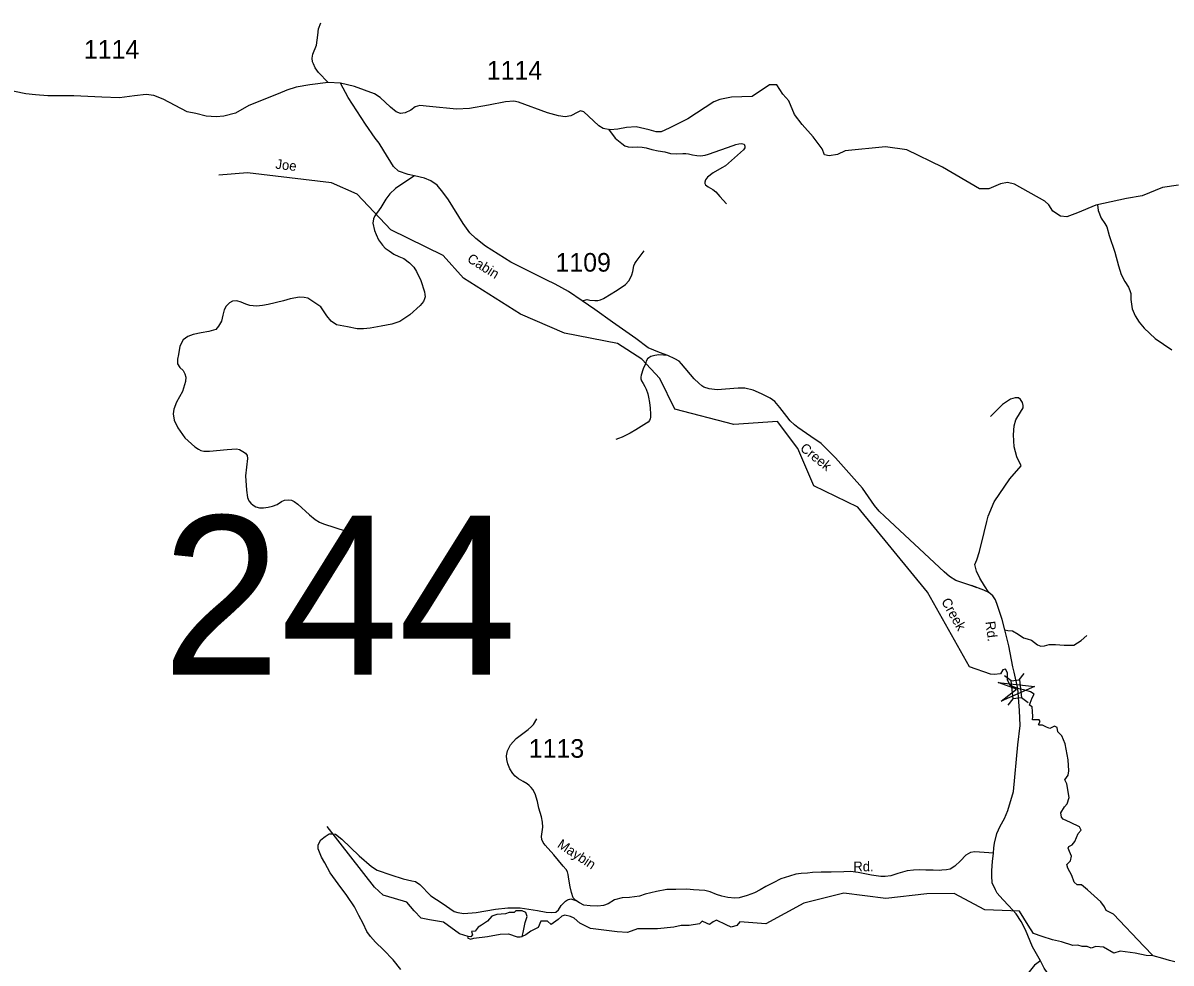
# Model space of a CAD drawing. Extents: x 884530 to 1028605, y 526725 to 653634.
# Drawn here: x 949435 to 957143, y 552684 to 558994 of the extents above; entities that cross this region are included whole.
import ezdxf

# ---------------------------------------------------------------- set-up
doc = ezdxf.new("R2010")
doc.units = 0
for name, color, linetype in [('Exist Hydrographic Creek Single Shore', 7, 'Continuous'), ('Exist Hydrographic Creek Single Shore Label', 7, 'Continuous'), ('Exist Hydrographic Pond Over 1500 Sq Ft', 7, 'Continuous'), ('Exist Road Non-System Type 51', 7, 'Continuous'), ('Exist Road Secondary Structure Standard Bridge Attributed CELL', 7, 'Continuous'), ('Exist Road Secondary Structure Standard Bridge CELL', 7, 'Continuous'), ('Exist Road Secondary Structure Standard Bridge Number Label', 7, 'Continuous'), ('Exist Road Secondary Type 20 Attributed', 7, 'Continuous'), ('Exist Road Secondary Type 41 Attributed', 7, 'Continuous'), ('Exist Road Secondary Type 51 Attributed', 7, 'Continuous'), ('Exist Road Secondary Type 51 Label', 7, 'Continuous'), ('Exist Road Secondary Type 51 Number Label', 7, 'Continuous')]:
    doc.layers.add(name, color=color, linetype=linetype)

msp = doc.modelspace()

# ---------------------------------------------------------------- linework, layer by layer
at = {"layer": 'Exist Hydrographic Creek Single Shore'}
for points in [[(955039.1, 555744.1), (954744.1, 555887.8), (954638.2, 556138.4), (954500.1, 556319.7), (954208.5, 556299), (953811.9, 556402.2), (953710.9, 556607.7), (953590.4, 556738.1), (953427.4, 556843.1), (953071.5, 556912.6), (952775.8, 557040), (952392.5, 557280.7), (952256.2, 557434.4), (951903.6, 557605.6), (951679, 557846.4), (951506.4, 557922.1), (950942, 557989.3), (950749.4, 557973.4)], [(956113.4, 554526.1), (956061.8, 554548.1), (956045.6, 554584.9), (956045.6, 554631.6), (956030.4, 554655.9), (956013.3, 554653.2), (955998.1, 554626.2), (955955.9, 554621.8), (955931.6, 554623.5), (955789.9, 554672.2), (955506.8, 555173.5), (955039.1, 555744.1)], [(957022.4, 552733.5), (956959.1, 552797.7), (956755.9, 553011.8), (956707.5, 553037.9), (956696.7, 553061.2), (956670.7, 553094.4), (956581.8, 553176.1), (956541.4, 553209.3), (956511.8, 553210.2), (956493, 553227.3), (956477.7, 553271.2), (956450.8, 553321.5), (956443.2, 553346.2), (956467.4, 553369.5), (956475.5, 553400.9), (956461.1, 553433.3), (956451.2, 553454.8), (956455.7, 553467.4), (956480, 553478.1), (956497, 553499.7), (956518.2, 553554.9), (956539.6, 553577.3), (956528, 553598.9), (956467.8, 553626.7), (956418.5, 553649.1), (956406.8, 553663.5), (956402.3, 553693.1), (956426.6, 553732.6), (956446.3, 553752.4), (956458, 553794.6), (956442.3, 553886.6), (956429.7, 553913.5), (956451.2, 553944.9), (956456.6, 553975.4), (956451.9, 554048.5), (956432.8, 554155.4), (956410.4, 554210.2), (956382.1, 554235.8), (956378.6, 554265.4), (956359.7, 554275.3), (956330.1, 554258.2), (956305.9, 554268.1), (956280.7, 554280.6), (956258.3, 554280.6), (956252.5, 554286.5), (956264.1, 554306.2), (956257, 554317.9), (956231.8, 554317.9), (956213, 554316.1), (956215.7, 554338.5), (956213, 554372.7), (956209.4, 554404.1), (956193.2, 554414.8), (956195.9, 554429.2), (956210.3, 554464.2), (956222.9, 554490.2), (956199.5, 554505.5), (956169.9, 554512.7), (956113.4, 554526.1)], [(952424.3, 552863.5), (952364.5, 552880.9), (952258.5, 552959.7), (952164.6, 552973.3), (952107.1, 552985.5), (952061.7, 553035.5), (952011.7, 553093), (951928.4, 553117.3), (951854.2, 553140), (951795.2, 553193), (951476.5, 553600.6)], [(954946.2, 553153.4), (954677, 553086.6), (954421.7, 552947.3), (954247.2, 552960.7), (954227.8, 552936.2), (954190, 552924.1), (954156.6, 552940.8), (954091.5, 552972.6), (954068.8, 552960.5), (954044.6, 552943.8), (954027.9, 552949.9), (953994.6, 552965), (953978, 552948.3), (953906.8, 552936.2), (953853.8, 552936.2), (953803.8, 552924.1), (953694.8, 552915), (953560.8, 552914.3), (953494.2, 552890), (953424.5, 552894.6), (953244.3, 552915.8), (953173.1, 552952.1), (953135.3, 552985.5), (953111.1, 552997.6), (953073.2, 553006.7), (953053.5, 552999.1), (953027.8, 552976.4), (952980.8, 552943), (952956.6, 552964.3), (952911.2, 552965.8), (952894.5, 552923.3), (952844.5, 552899.1), (952811.2, 552873.3), (952786.2, 552863.5)], [(957022.4, 552733.5), (956976.7, 552734.4), (956901.3, 552750.6), (956834.9, 552760.5), (956800.8, 552763.2), (956758.6, 552751.5), (956690.4, 552790.1), (956638.4, 552794.6), (956606.9, 552784.7), (956579.1, 552794.6), (956545, 552795.5), (956518.1, 552804.5), (956484, 552802.7), (956406.4, 552826.5), (956347.1, 552839), (956278, 552863.3), (956218.4, 552882.6), (956184.3, 552939.1), (956125, 553033.4), (955891.7, 553042.4), (955687, 553151.6), (955503.6, 553148.7), (955227.3, 553118.2), (954946.2, 553153.4)], [(957169.2, 552691.8), (957131.9, 552701.2), (957088.8, 552713.8), (957022.4, 552733.5)]]:
    msp.add_lwpolyline(points, dxfattribs=at)
at = {"layer": 'Exist Hydrographic Pond Over 1500 Sq Ft'}
msp.add_lwpolyline([(952462.2, 552851.4), (952553.1, 552863.5), (952639.4, 552877.1), (952695.4, 552880.2), (952752.9, 552860.5), (952772.6, 552860.5), (952786.2, 552863.5), (952793.8, 552889.3), (952805.9, 552955.9), (952819.6, 552996.8), (952812, 553024.1), (952786.2, 553034.7), (952743.8, 553034.7), (952733.2, 553022.6), (952699.9, 553022.6), (952674.2, 553015), (952645.4, 553013.5), (952616.7, 553010.5), (952583.3, 552998.3), (952553.1, 552965), (952512.2, 552939.3), (952491, 552924.1), (952469.8, 552898.3), (952445.5, 552896.8), (952453.1, 552874.1), (952441, 552860.5), (952424.3, 552863.5), (952419.8, 552852.9), (952439.5, 552843.8)], close=True, dxfattribs=at)
at = {"layer": 'Exist Road Non-System Type 51'}
for points in [[(951483.4, 558595.2), (951418.7, 558662.2), (951396.9, 558694.1), (951385.7, 558719.8), (951379.6, 558734.3), (951375.3, 558757.4), (951380.6, 558785.6), (951404.4, 558845.6), (951414, 558912.3), (951419.8, 558954.2), (951433.6, 558994.4)], [(953365.7, 558280.5), (953411.3, 558221.4), (953432.1, 558204), (953455.4, 558184.9), (953476.2, 558169.9), (953497.3, 558163.6), (953524.5, 558160.7), (953560.2, 558163.3), (953592.6, 558160.7), (953618.8, 558155.6), (953657.5, 558145.8), (953699, 558135.8), (953744.7, 558129.6), (953783.2, 558119.2), (953820.8, 558116.2), (953864.4, 558118.2), (953885.2, 558118.2), (953902, 558115.3), (953929.4, 558110.1), (953958.8, 558104.7), (953984.5, 558103.5), (954014.7, 558107.7), (954036.9, 558113.7), (954202.1, 558172), (954221.4, 558179.2), (954240.5, 558184), (954259.8, 558184.6), (954276.1, 558180.6), (954280.8, 558168.4), (954280.2, 558157), (954273, 558143.8), (954150.4, 558036.2), (954127, 558021.2), (954068.3, 557987.6), (954029.6, 557958.9), (954016.7, 557941.1), (954012.8, 557925.2), (954012.8, 557917.2), (954017.7, 557907.5), (954035.6, 557894.6), (954066.2, 557877.7), (954087, 557859.9), (954112.8, 557829.2), (954158.3, 557779.8)], [(952064.3, 557968.9), (952005.8, 557930.7), (951937, 557882.4), (951898, 557847.6), (951870, 557812.8), (951836.9, 557756.8), (951797.8, 557700), (951788.5, 557679.6), (951783.6, 557649.8), (951794.4, 557600.7), (951805.1, 557573.8), (951822.6, 557538.9), (951847.5, 557504), (951867.4, 557483.4), (951894, 557464.5), (951925.1, 557442.9), (951959, 557426.8), (951991.3, 557413.2), (952030.3, 557385.2), (952059.2, 557355.5), (952077.8, 557326.6), (952105.8, 557265.6), (952131.4, 557189.2), (952133.1, 557171.4), (952134.6, 557156.1), (952130.8, 557143.6), (952123.7, 557123.9), (952101.6, 557098.4), (952032.8, 557035.6), (951965, 556991.5), (951911.5, 556972), (951840.3, 556958.4), (951764.7, 556945.7), (951720.6, 556941.5), (951679, 556942.3), (951613.7, 556955), (951539.1, 556967.7), (951503.8, 556991.8), (951474.7, 557029), (951433.5, 557088), (951401.2, 557112.3), (951347, 557147.7), (951323.6, 557152.6), (951290.4, 557154.2), (951229, 557143.7), (951184.5, 557128.4), (951082, 557105.7), (951042.3, 557097.7), (951003.6, 557094.4), (950958.4, 557097.7), (950930.1, 557107.4), (950898.6, 557120.3), (950871.1, 557128.4), (950842, 557127.6), (950821, 557116.3), (950798.4, 557092.8), (950785.4, 557069.4), (950776.6, 557033.1), (950768.5, 556993.4), (950747.5, 556959.5), (950728.9, 556937.7), (950682.8, 556922.4), (950631.1, 556915.1), (950577.8, 556903.8), (950542.2, 556890), (950509.9, 556868.2), (950488.9, 556824.6), (950479.2, 556768), (950472.8, 556737.3), (950471.9, 556706.6), (950487.5, 556682.7), (950509.5, 556661.6), (950522, 556640.4), (950528.5, 556617), (950526.1, 556587), (950505.1, 556519.9), (950465.4, 556448), (950447.7, 556402), (950442.4, 556371.3), (950449.8, 556328.1), (950475.5, 556276.6), (950521.4, 556210.5), (950589.5, 556148.9), (950612.8, 556132.7), (950628.7, 556124), (950648.2, 556120.4), (950686, 556119.5), (950805.9, 556131.6), (950868.1, 556134.9), (950888.9, 556130.5), (950911.6, 556118.9), (950929.3, 556107.2), (950940.2, 556090.4), (950942.4, 556071.6), (950929.8, 555953.9), (950935.8, 555858.1), (950943, 555808.6), (950951.8, 555787.7), (950965.5, 555770.7), (950979.8, 555757.4)], [(956649.5, 557774.8), (956652.9, 557735.4), (956673, 557685.2), (956698.3, 557649.1), (956711.7, 557625), (956728.4, 557568.2), (956765.8, 557455.2), (956789.9, 557364.9), (956807.3, 557306.8), (956832.1, 557259.2), (956856.8, 557220.2), (956865.7, 557199.5), (956872.2, 557177.7), (956872.9, 557137.6), (956882.8, 557075.3), (956901.6, 557027.9), (956929.1, 556985.1), (956961.8, 556945.6), (957036.7, 556877.4), (957147.4, 556800.6)], [(953190.1, 557129), (953221.8, 557137.3), (953241.7, 557134.8), (953274.2, 557130.7), (953294.1, 557130.7), (953313.3, 557135.7), (953332.3, 557144.8), (953383.9, 557175.6), (953413, 557193.9), (953450.5, 557217.9), (953481.2, 557239.5), (953502.9, 557262.9), (953514.4, 557284.5), (953523.6, 557303.6), (953529.4, 557326.9), (953536.5, 557364.2), (953542.7, 557380.1), (953551, 557393.4), (953605.1, 557464.9)], [(953765.4, 556763), (953703.8, 556767.4), (953677.9, 556762.3), (953650.8, 556756.2), (953637.5, 556747.8), (953626.9, 556739.9), (953618.2, 556723.7), (953613.4, 556705.6), (953597.7, 556671.8), (953584.5, 556630.2), (953582.1, 556617.4), (953583.2, 556605), (953586.9, 556591.6), (953599.5, 556574.8), (953611, 556554.9), (953619.4, 556536.2), (953629.7, 556504.8), (953633.9, 556483.1), (953640.5, 556446.9), (953644.7, 556408.3), (953648.3, 556368.7), (953648.3, 556349.3), (953645.4, 556337.2), (953640.5, 556325.1), (953633.3, 556314.9), (953620, 556307.1), (953550, 556264.3), (953511.5, 556241.3), (953457.2, 556214.2), (953433.6, 556204.5), (953416.2, 556199.1)], [(955955, 555780.6), (956059.7, 555935.6), (956137.3, 556021.9), (956108.4, 556083.1), (956090.5, 556150.4), (956085.1, 556229.4), (956088.7, 556290.5), (956101.7, 556331.3), (956131.3, 556382.5), (956150.2, 556410.3), (956150.2, 556426.5), (956145.7, 556446.2), (956133.1, 556466), (956118.8, 556478.5), (956096.3, 556478.5), (956064, 556469.6), (956012, 556433.7), (955931.6, 556352.4)], [(950979.8, 555757.4), (950997.4, 555746.5), (951023.8, 555739.3), (951050.2, 555739.3), (951081, 555744.1), (951110.5, 555751.4), (951141, 555762.9), (951170.7, 555781.7), (951190, 555790.5), (951215.3, 555793.4), (951237.8, 555791), (951256.6, 555783.3), (951279.2, 555765.2), (951357.8, 555693), (951397.5, 555662.2), (951426.6, 555643.6), (951452.4, 555631.4), (951604.3, 555583.5)], [(955919.9, 555172), (955890.4, 555216), (955858.1, 555268.1), (955836.5, 555314.7), (955825.8, 555359.6), (955838.8, 555391.5), (955855.8, 555446.2), (955889, 555574.6), (955905.2, 555648.2), (955915.9, 555685), (955955, 555780.6)], [(956027, 554921.9), (956047.4, 554917.1), (956078.8, 554915.3), (956116.5, 554892.8), (956153.3, 554867.7), (956177.5, 554860.5), (956205.4, 554850.7), (956225.1, 554836.3), (956246.6, 554821), (956269.1, 554811.2), (956294.2, 554812.9), (956325.6, 554822.8), (956367.8, 554822.8), (956424.8, 554817), (956489.4, 554818.8), (956540.5, 554848.4), (956576.9, 554883)], [(951972.3, 552641.5), (951920.9, 552705.2), (951855, 552774.1), (951802, 552824.1), (951768.7, 552862), (951742.9, 552895.3), (951718.7, 552949.9), (951689.9, 553004.4), (951659.6, 553062), (951609.7, 553137.7), (951551.4, 553215.8), (951496.9, 553290), (951460.5, 553356.7), (951439.3, 553394.6), (951417.4, 553451.4), (951417.4, 553477.1), (951434, 553510.5), (951462.8, 553534.7), (951491.6, 553551.4), (951512.8, 553551.4), (951534, 553548.3), (951574.8, 553515), (951691.4, 553402.9), (951774.7, 553331.7), (951812.6, 553307.4), (951905, 553277.1), (951987.5, 553250.6), (952045, 553235.5), (952070.8, 553230.9), (952099.5, 553211.2), (952173.7, 553135.5), (952249.4, 553085.5), (952329.7, 553030.9), (952353.9, 553023.3), (952394.8, 553017.3), (952477.3, 553022.6), (952607.6, 553045.3), (952689.3, 553054.4), (952772.6, 553054.4), (952889.2, 553037.7), (952946.8, 553025.6), (952984.6, 553022.6), (953013.4, 553025.6), (953030, 553042.3), (953047.5, 553070.3), (953076.2, 553099.1), (953091.4, 553108.2), (953112.6, 553115.8), (953146.1, 553104.9)], [(956267.2, 552698.2), (956225.6, 552669.8), (956171.8, 552603.4), (956138.6, 552557.8), (956090.1, 552500.1), (956067.7, 552480.4), (956008.9, 552428.8), (955955.7, 552388.1), (955918.5, 552354.1), (955873.6, 552314.7), (955853.9, 552276.3), (955844, 552225.9), (955835.2, 552172.2), (955828.7, 552134), (955818.8, 552085.8)]]:
    msp.add_lwpolyline(points, dxfattribs=at)
at = {"layer": 'Exist Road Secondary Structure Standard Bridge Attributed CELL'}
msp.add_lwpolyline([(955982.7, 554567.8), (956225, 554540.3), (956001.4, 554443), (956104.5, 554522.2)], close=True, dxfattribs=at)
at = {"layer": 'Exist Road Secondary Structure Standard Bridge CELL'}
for p, q in [((956068.8, 554578), (956025.3, 554612)), ((956123.6, 554584.8), (956157.5, 554628.3)), ((956049.3, 554414.5), (956083.2, 554458)), ((956182.8, 554430.9), (956139.3, 554464.9))]:
    msp.add_line(p, q, dxfattribs=at)
msp.add_lwpolyline([(956083.2, 554458), (956068.5, 554578), (956124.6, 554584.9), (956139.3, 554464.9)], close=True, dxfattribs=at)
at = {"layer": 'Exist Road Secondary Type 20 Attributed'}
msp.add_lwpolyline([(951567.1, 558590.1), (951483.4, 558595.2), (951361.6, 558578.7), (951269.7, 558562.8), (951206.2, 558542.8), (951147.7, 558518.5), (950950.1, 558440.1), (950861.1, 558389.8), (950783.4, 558368.9), (950731.6, 558363.8), (950664.7, 558368), (950594.8, 558386.4), (950537.7, 558399), (950376.4, 558483.4), (950312.9, 558508.5), (950261.1, 558514.3), (950184.2, 558505.1), (950082.3, 558492.6), (949964.5, 558495.9), (949775.6, 558506), (949601.8, 558506), (949519, 558512.8), (949453.9, 558519.3), (949136.4, 558582.9)], dxfattribs=at)
at = {"layer": 'Exist Road Secondary Type 41 Attributed'}
for points in [[(954667.1, 558311.8), (954615.2, 558380.4), (954576.1, 558471.7), (954537, 558517.3), (954495.7, 558578.2), (954447.8, 558580.1), (954329.9, 558501.4), (954190.9, 558496.3), (954114.1, 558481.5), (954073.6, 558464.1), (953898.4, 558351.4), (953773.1, 558288.4), (953719.5, 558263.4), (953686.9, 558263.4), (953639.2, 558276.4), (953551.5, 558297.4), (953485.7, 558293.1), (953428.5, 558280.7), (953376.3, 558277.1), (953329.3, 558285.8), (953300.3, 558304.7), (953230.8, 558368.8), (953200.4, 558397), (953178.7, 558403.6), (953159.1, 558395.5), (953113.5, 558371.7), (953075.8, 558364.4), (953030.2, 558371.7), (952957.1, 558392), (952760.9, 558463), (952729.7, 558469.5), (952675.4, 558465.9), (952559.4, 558442.3), (952433.6, 558420.2), (952345.3, 558416.2), (952164.2, 558433.6), (952099.8, 558439.4), (952067, 558431.3), (952039, 558409.7), (951999.9, 558391.6), (951968.7, 558387.3), (951940.5, 558397.4), (951902, 558428.5), (951832.3, 558494.2), (951794.7, 558519.4), (951659.9, 558568.9), (951567.1, 558590.1)], [(957193.6, 557906.5), (957085.9, 557889.7), (956948.1, 557833.6), (956843.9, 557815.4), (956637.5, 557770.6), (956515.9, 557719.5), (956444.2, 557693.4), (956400.7, 557697.8), (956348.6, 557730.4), (956322.5, 557773.9), (956296.5, 557798.9), (956091.5, 557911.4), (956044.5, 557923.9), (955996.7, 557915.2), (955918.5, 557880.4), (955857.7, 557881.1), (955607.3, 558027), (955368, 558142.6), (955225.6, 558164.1), (954954.1, 558135.8), (954904.1, 558110.8), (954847.6, 558102.1), (954817.2, 558108.6), (954799.8, 558149.9), (954739, 558230.4), (954667.1, 558311.8)], [(955950.4, 553422.6), (955825.4, 553430.1), (955795.3, 553427.1), (955764.5, 553408.1), (955729.8, 553370), (955692.2, 553335.7), (955659.2, 553313.8), (955636.2, 553309.8), (955603.4, 553307.3), (955585.4, 553306), (955546.8, 553308.1), (955497.5, 553307.3), (955452.4, 553310.6), (955413, 553308.4), (955370.7, 553303.9), (955307.4, 553285.1), (955260.6, 553269.2), (955223.8, 553265), (955193.7, 553264.2), (955131.1, 553275.1), (955042.1, 553292.2), (954991.1, 553298.1), (954946.8, 553296.4), (954859.9, 553294.7), (954793.9, 553293.9), (954736.7, 553292.6), (954702.4, 553288.4), (954659.8, 553285.9), (954623.9, 553281.8), (954581.2, 553268.4), (954522.7, 553250), (954470.9, 553223.2), (954422, 553197.7), (954385.3, 553176), (954346.8, 553155.4), (954297.5, 553138.4), (954242.4, 553121.7), (954214.8, 553120.8), (954167.6, 553123.8), (954126.7, 553132.1), (954090.7, 553143.8), (954048.9, 553161.4), (954012.2, 553172.2), (953936.6, 553176.1), (953892.6, 553179.6), (953817.1, 553178.4), (953758.2, 553177.3), (953688.8, 553165.6), (953612.8, 553147.2), (953573.5, 553133), (953507.8, 553124.9), (953458.2, 553122.1), (953406.4, 553108.7), (953362.9, 553082.8), (953332, 553071.1), (953295.2, 553066.9), (953242.2, 553068.2), (953200.4, 553073.2), (953170.3, 553087.4), (953146.1, 553104.9), (953128.4, 553121.5), (953117.7, 553157.6), (953108.5, 553195.2), (953099.3, 553247.9), (953095.9, 553278), (953090.1, 553295.6), (953081.7, 553312.3), (953061.7, 553334.8), (952999.8, 553410.1), (952940.1, 553474.9), (952926.7, 553493.3), (952917.5, 553514.2), (952915.9, 553534.2), (952920.9, 553564.3), (952925, 553596.1), (952923.4, 553629.5), (952915.9, 553665.5), (952897.1, 553724.4), (952888.7, 553767.9), (952872.8, 553819.7), (952859, 553849.4), (952847.3, 553862.8), (952832.3, 553875.3), (952818.9, 553887), (952793.9, 553902.1), (952762.1, 553921.3), (952739.5, 553938), (952722.8, 553956.4), (952702.8, 553989), (952689.4, 554022.5), (952682.7, 554050.9), (952681.1, 554074.3), (952688.6, 554108.6), (952707, 554149.5), (952747.1, 554190.5), (952826, 554251.9), (952848.6, 554271.2), (952862, 554284.6), (952884.5, 554323.8)]]:
    msp.add_lwpolyline(points, dxfattribs=at)
at = {"layer": 'Exist Road Secondary Type 51 Attributed'}
for points in [[(956113.4, 554526.1), (956089.3, 554635.9), (956081, 554671.9), (956054, 554813.7), (956027, 554921.9), (956008.9, 554991), (955977.9, 555083.6), (955963.5, 555122.2), (955946.6, 555149.4), (955919.9, 555172), (955885.2, 555186.6), (955804.2, 555217.5), (955839.7, 555204.5), (955813.1, 555213.7), (955698.9, 555251.8), (955655.4, 555279.4), (955618.6, 555310.3), (955222.1, 555681.9), (955183.7, 555716.4), (955151.4, 555755.9), (955070.9, 555872.5), (954997, 555955.7), (954890.7, 556075), (954837.3, 556130.2), (954793.3, 556172.4), (954725, 556218.7), (954637.1, 556278.4), (954613.8, 556296.3), (954586.7, 556323.6), (954564.3, 556352.2), (954516.4, 556412.3), (954481.8, 556453.6), (954450.9, 556477), (954393.2, 556505.4), (954337.2, 556528.8), (954280.4, 556543), (954236.1, 556543), (954094.9, 556532.2), (954042.3, 556539.7), (954006.7, 556549.9), (953991.5, 556558), (953971.7, 556576.8), (953942, 556604.9), (953856.2, 556705.5), (953840.5, 556724), (953812.1, 556740.7), (953765.4, 556763), (953708.4, 556782.5), (953632.8, 556814.7), (953549.3, 556876.6), (953392.3, 556985.7), (953274.3, 557072.2), (953190.1, 557129), (953096.8, 557191.3), (953007.4, 557240.7), (952946.4, 557270.8), (952709.9, 557387.8), (952539.8, 557496.1), (952474.7, 557547.1), (952435.4, 557586.4), (952391.1, 557648.2), (952291.2, 557807.5), (952252.8, 557858.5), (952215.2, 557905.3), (952173.4, 557933.7), (952131.6, 557953), (952064.3, 557968.9), (952020.1, 557978.4), (951956.6, 557999.3), (951921.5, 558031.1), (951857.1, 558135.6), (951825.4, 558188.3), (951798.6, 558220.1), (951733.5, 558314.5), (951617.1, 558494.8), (951567.1, 558590.1)], [(955950.4, 553422.6), (955952.1, 553457.7), (955957.9, 553488.7), (955972.9, 553554.7), (955995.5, 553602.3), (956024.3, 553654.6), (956046.9, 553707.3), (956085.3, 553835.2), (956114.5, 554148.7), (956128.8, 554278.3), (956125, 554379.9), (956113.4, 554526.1)], [(956484.1, 552456.1), (956416.7, 552511.8), (956339.6, 552589), (956311, 552620.7), (956291.6, 552649.3), (956267.2, 552698.2), (956230, 552761.8), (956213.1, 552794.2), (956165.9, 552908.1), (956136.3, 552962.9), (956103.3, 553014.2), (956054, 553069), (956013.2, 553109.8), (955976.5, 553152.7), (955964.3, 553175.2), (955942.4, 553223.2), (955939.1, 553270.1), (955939.9, 553306), (955944.1, 553366.2), (955950.4, 553422.6)]]:
    msp.add_lwpolyline(points, dxfattribs=at)

# ---------------------------------------------------------------- texts
at = {"layer": 'Exist Hydrographic Creek Single Shore Label'}
for s, rotation, p in [('Joe', 353.2096, (951127.3, 558016.8)), ('Joe', 353.2096, (951127.3, 558016.8)), ('Creek', 299.45503, (955597.9, 555112.3)), ('Creek', 299.45503, (955597.9, 555112.3))]:
    msp.add_text(s, height=65.62, rotation=rotation, dxfattribs=at).set_placement(p)
at = {"layer": 'Exist Road Secondary Structure Standard Bridge Number Label'}
msp.add_text('244', height=1066.27, dxfattribs=at).set_placement((950370.6, 554619.9))
at = {"layer": 'Exist Road Secondary Type 51 Label'}
for s, rotation, p in [('Cabin', 327.93215, (952411.7, 557395.8)), ('Creek', 321.37406, (954647.1, 556129.6)), ('Rd.', 276.891, (955896.7, 554975.4)), ('Maybin', 326.4362, (953017.3, 553466.1)), ('Rd.', 0.11702, (955009.8, 553300.1))]:
    msp.add_text(s, height=65.62, rotation=rotation, dxfattribs=at).set_placement(p)
at = {"layer": 'Exist Road Secondary Type 51 Number Label'}
for s, p in [('1114', (949843.8, 558754.9)), ('1114', (952548.7, 558614.2)), ('1109', (953010.2, 557325.3)), ('1113', (952830.6, 554062.3))]:
    msp.add_text(s, height=125, dxfattribs=at).set_placement(p)

doc.saveas('drawing.dxf')
